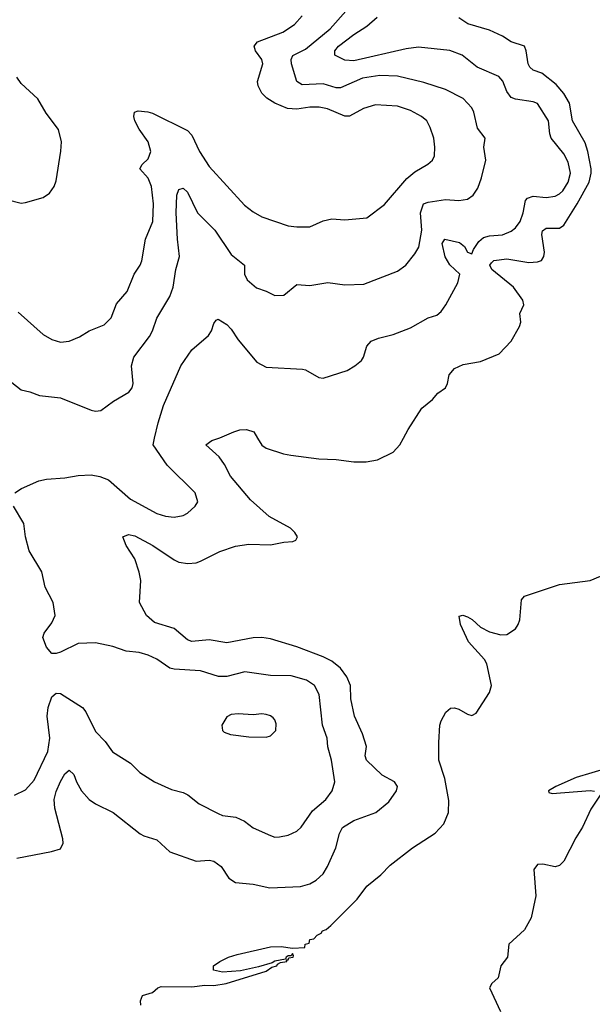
# Model space of a CAD drawing. Header units: inches. Extents: x 1552611 to 1694776, y 811966 to 917215.
# Tile 273 of 549: x 1606783 to 1609401, y 907415 to 911912. Entities that reach past the tile are written whole.
import ezdxf

# ---------------------------------------------------------------- set-up
doc = ezdxf.new("R2010")
doc.units = ezdxf.units.IN
doc.header["$MEASUREMENT"] = 0
doc.layers.add('B6900', color=7, linetype='Continuous')
doc.layers.add('B6901', color=7, linetype='Continuous')

msp = doc.modelspace()

# ---------------------------------------------------------------- linework, layer by layer
at = {"layer": 'B6900', "color": 5}
for points, elevation in [([(1606761.5, 909750), (1606790.9, 909770), (1606870, 909805.4), (1606906.2, 909813.8), (1606990, 909818.9), (1607050, 909830.2), (1607110, 909832.3), (1607150, 909824.7), (1607189.4, 909809.4), (1607290, 909722.2), (1607410, 909656.9), (1607450, 909644.4), (1607490, 909639.5), (1607530, 909646.7), (1607550, 909657.1), (1607586, 909690), (1607597, 909710), (1607585.1, 909750), (1607457.4, 909877.4), (1607393.3, 909970), (1607400, 910000)], 940), ([(1606770, 908082.4), (1606928, 908112), (1606970, 908124), (1606982, 908150), (1606980.5, 908170), (1606943.8, 908310), (1606940.4, 908350), (1606950, 908387), (1606970, 908431.8), (1606990, 908467), (1607010, 908483.8), (1607030, 908464.9), (1607043.2, 908430), (1607066.2, 908390), (1607101.5, 908350), (1607130, 908330.2), (1607210, 908290.2), (1607333.5, 908193.5), (1607350, 908184.2), (1607410, 908166.3), (1607470, 908111.5), (1607590, 908069.1), (1607650, 908072.4), (1607670, 908068.9), (1607703.5, 908043.5), (1607739.5, 907990), (1607770, 907971.6), (1607850, 907963.2), (1607927.3, 907947.3), (1608067.3, 907952.7), (1608110, 907964.6), (1608138.8, 907981.2), (1608170, 908010.2), (1608190, 908044.6), (1608228.1, 908130), (1608244.6, 908195.4), (1608258.2, 908221.8), (1608310, 908253.9), (1608411.2, 908290), (1608470, 908339), (1608505.3, 908390), (1608510.6, 908410), (1608496.8, 908430), (1608440.6, 908460.6), (1608368, 908530), (1608361.6, 908550), (1608368.2, 908591.8), (1608350.6, 908650), (1608313.6, 908730), (1608296.5, 908810), (1608294.5, 908870), (1608278.9, 908910), (1608250.3, 908950.3), (1608210, 908981.6), (1608170, 909000.9), (1608050, 909046.9), (1607930, 909084.6), (1607890, 909090.6), (1607850, 909088.2), (1607730, 909066.3), (1607650, 909079.1), (1607570, 909072.2), (1607550, 909079), (1607490, 909130.5), (1607399.2, 909159.2), (1607362.7, 909190), (1607331.1, 909250), (1607337.2, 909350), (1607330, 909389), (1607309.6, 909449.6), (1607269.4, 909510), (1607255.3, 909550), (1607280.1, 909559.9), (1607310, 909554.6), (1607391.7, 909510), (1607490, 909444.2), (1607510, 909434.7), (1607551.5, 909428.5), (1607590, 909431.1), (1607610, 909438), (1607697.7, 909482.3), (1607770, 909506.9), (1607830, 909515.7), (1607930, 909512.6), (1607990, 909525.3), (1608031.9, 909528.1), (1608045.6, 909534.4), (1608052.3, 909550), (1608040.7, 909570), (1608021.3, 909590), (1607923.2, 909643.2), (1607838.7, 909718.7), (1607747.5, 909827.5), (1607719.8, 909879.8), (1607694.6, 909914.6), (1607633.6, 909970), (1607661.1, 909990), (1607693.4, 910000)], 920), ([(1607870.9, 910000), (1607890, 909968.4), (1607910, 909954.4), (1607989.1, 909929.1), (1608023.2, 909923.2), (1608150, 909906), (1608230, 909902.2), (1608310, 909892.1), (1608367.6, 909892.4), (1608418.9, 909901.1), (1608490, 909936.4), (1608520.5, 909970), (1608537.1, 910000)], 920), ([(1606759, 908370), (1606810, 908394), (1606850, 908438.7), (1606912.4, 908570), (1606921.7, 908630), (1606909.1, 908730), (1606913.7, 908770), (1606930, 908818.4), (1606950, 908836), (1606970, 908834), (1607070.3, 908770), (1607085.2, 908750), (1607130, 908660.3), (1607174.2, 908614.2), (1607207.7, 908567.7), (1607290, 908515.8), (1607333, 908473), (1607398.8, 908430), (1607476.4, 908396.4), (1607530, 908382.6), (1607551.3, 908371.3), (1607603, 908330), (1607690, 908286.5), (1607710, 908277.3), (1607770.8, 908270), (1607810, 908250.4), (1607850, 908221.3), (1607930, 908185.3), (1607950, 908178.7), (1607970, 908179.5), (1608010, 908187), (1608050, 908204.9), (1608070, 908224.4), (1608121.4, 908298.6), (1608182.6, 908350), (1608211.2, 908390), (1608223.1, 908430), (1608208.1, 908530), (1608191.7, 908590), (1608188.7, 908630), (1608168, 908690), (1608152.1, 908830), (1608130.9, 908870), (1608094.8, 908894.8), (1608024.7, 908915.3), (1607930, 908915.9), (1607812.6, 908932.6), (1607730, 908912.1), (1607691.3, 908911.3), (1607610, 908937.8), (1607490, 908944.8), (1607469.9, 908949.9), (1607410, 908991.6), (1607370, 909009.8), (1607330, 909020.7), (1607270, 909027.8), (1607209, 909049), (1607130, 909065.7), (1607050, 909062.5), (1606970, 909023), (1606950, 909016.2), (1606930, 909017.2), (1606905.1, 909045.1), (1606889.6, 909090), (1606895.6, 909110), (1606930, 909157.3), (1606945.1, 909190), (1606936.2, 909250), (1606899.3, 909319.3), (1606884.2, 909390), (1606826.1, 909486.1), (1606809.6, 909550), (1606802, 909610), (1606754.7, 909690)], 940), ([(1607336.8, 907410), (1607335.4, 907430), (1607345.2, 907454.8), (1607390, 907468), (1607415.1, 907490), (1607430, 907495.8), (1607570, 907494.4), (1607630, 907502.3), (1607670, 907500.9), (1607726.6, 907510), (1607910, 907565.4), (1607936.4, 907583.6), (1607959.3, 907590), (1607962, 907598), (1607974.9, 907605.1), (1608004, 907610), (1608002, 907618), (1608010, 907618), (1608013.6, 907626.4), (1608033.2, 907630), (1608035.3, 907635.3), (1608030, 907646), (1608023.6, 907636.4), (1608010, 907636), (1608001, 907630), (1607998.8, 907621.2), (1607949.1, 907610.9), (1607936.7, 907603.3), (1607874.9, 907585.1), (1607792.9, 907567.1), (1607710, 907562), (1607668.7, 907570), (1607669.2, 907590), (1607698, 907610), (1607737.2, 907630), (1607777.2, 907642.8), (1607930, 907677.8), (1607979.1, 907679.1), (1608029.5, 907670.5), (1608086, 907674), (1608088, 907690), (1608106, 907694), (1608109.6, 907710), (1608126.9, 907713.1), (1608142.7, 907730), (1608161, 907739), (1608168, 907750), (1608184.4, 907755.6), (1608205.9, 907774.1), (1608325.3, 907894.7), (1608370, 907954.7), (1608433.3, 908006.7), (1608476.4, 908050), (1608578.3, 908130), (1608683, 908197), (1608721.6, 908238.4), (1608743.1, 908290), (1608744.8, 908344.8), (1608726.4, 908446.4), (1608699.7, 908530), (1608698.3, 908610), (1608704.2, 908690), (1608709.6, 908710), (1608730.9, 908749.1), (1608752.8, 908767.2), (1608770, 908768.9), (1608790, 908762.3), (1608830, 908740.3), (1608850, 908734.4), (1608870, 908744.9), (1608930, 908839.1), (1608939, 908870), (1608918.9, 908970), (1608907.7, 908990), (1608834.3, 909070), (1608798, 909150), (1608792.1, 909187.9), (1608808.2, 909191.8), (1608830, 909184.5), (1608851.9, 909171.9), (1608890, 909137.6), (1608930, 909116), (1608982.7, 909102.7), (1609010, 909104.2), (1609050, 909129.5), (1609062.3, 909150), (1609069.8, 909170), (1609077.4, 909262.6), (1609090, 909279.1), (1609250, 909332.4), (1609390, 909350.7), (1609502.9, 909397.1)], 880), ([(1609470, 908493.1), (1609326.3, 908450), (1609233.7, 908410), (1609200.5, 908390), (1609202, 908382), (1609216.8, 908376.8), (1609390.6, 908390.6), (1609410, 908387.6)], 880), ([(1609436, 908370), (1609394.1, 908305.9), (1609355.9, 908224.1), (1609324.7, 908175.3), (1609270, 908067.7), (1609250, 908048.9), (1609230, 908043.2), (1609174.6, 908054.6), (1609150, 908053.4), (1609133.2, 908030), (1609142.9, 907910), (1609120.8, 907810), (1609090, 907755.3), (1609019.1, 907690), (1609013, 907630), (1608983.1, 907590), (1608970, 907535.3), (1608942, 907510), (1608931.3, 907490), (1608981.1, 907381.1)], 880)]:
    msp.add_lwpolyline(points, dxfattribs=dict(at, elevation=elevation))
at = {"layer": 'B6900', "color": 5, "elevation": 960}
msp.add_lwpolyline([(1607890, 908742), (1607850, 908736.9), (1607782, 908742), (1607750, 908737.7), (1607730, 908726.9), (1607707.4, 908690), (1607710, 908665.5), (1607717.5, 908657.5), (1607747.3, 908647.3), (1607830, 908636.1), (1607910, 908635.3), (1607930, 908640.3), (1607954.4, 908665.6), (1607955.7, 908695.7), (1607950, 908714.5), (1607942.5, 908722.5), (1607930, 908732.6), (1607910, 908738.9)], close=True, dxfattribs=at)
at = {"layer": 'B6901', "color": 5}
for points, elevation in [([(1606718.2, 910278.2), (1606790, 910221.1), (1606830, 910212.4), (1606874.5, 910194.5), (1606970, 910185.3), (1607110, 910128.2), (1607130, 910123.8), (1607153.9, 910126.1), (1607212.3, 910170), (1607282, 910210), (1607297.6, 910230), (1607302.4, 910250), (1607294.7, 910330), (1607304.7, 910370), (1607375.9, 910464.1), (1607389.8, 910490), (1607410, 910548), (1607470, 910648), (1607484.1, 910690), (1607497.2, 910770), (1607513.8, 910830), (1607504.3, 910910), (1607497.8, 911030), (1607501.8, 911110), (1607510, 911136.3), (1607530, 911141.6), (1607550, 911123.8), (1607596.2, 911030), (1607675.2, 910950), (1607750, 910838.5), (1607810.4, 910790), (1607810.4, 910750), (1607823.4, 910723.4), (1607866.3, 910686.3), (1607910, 910672.3), (1607950, 910652.3), (1607990, 910654), (1608050, 910702), (1608110, 910697.6), (1608191.8, 910711.8), (1608270, 910700.9), (1608356.4, 910703.6), (1608510, 910763.6), (1608547.6, 910790), (1608590, 910842.4), (1608607.2, 910872.8), (1608620.6, 910950), (1608615.5, 911030), (1608629, 911071), (1608650, 911078.7), (1608730, 911090.1), (1608790, 911085.3), (1608830, 911091.3), (1608856.2, 911110), (1608877.5, 911142.5), (1608894.2, 911190), (1608913.8, 911270), (1608904.5, 911330), (1608911.5, 911370), (1608875.8, 911415.8), (1608858.7, 911490), (1608849.1, 911509.1), (1608810, 911551.8), (1608730, 911592.5), (1608630, 911624.1), (1608510, 911653.5), (1608430, 911656.2), (1608350, 911644.4), (1608250, 911599.9), (1608230, 911600.9), (1608170, 911618.4), (1608073.7, 911613.7), (1608050, 911628.8), (1608025.8, 911710), (1608024.3, 911730), (1608031.8, 911748.2), (1608090, 911777.4), (1608202.4, 911870), (1608274.4, 911950)], 960), ([(1606776, 910576), (1606890, 910474), (1606930, 910450.4), (1606970, 910439.5), (1607010, 910443.1), (1607057, 910463), (1607100.9, 910490), (1607170, 910517.8), (1607201.8, 910550), (1607225.7, 910614.3), (1607273.7, 910670), (1607306, 910750), (1607333.8, 910790), (1607342.2, 910810), (1607358.2, 910910), (1607391.2, 910990), (1607395, 911070), (1607385.8, 911150), (1607370, 911187.6), (1607333.1, 911230), (1607342.7, 911250), (1607370, 911276.5), (1607382.5, 911310), (1607370, 911354), (1607330, 911411.1), (1607309.8, 911450), (1607305.3, 911470), (1607307.8, 911490), (1607324.2, 911495.8), (1607368.5, 911491.5), (1607390, 911484.2), (1607550, 911406), (1607570, 911384.4), (1607604.5, 911310), (1607650, 911241.5), (1607810, 911064.9), (1607850, 911033.6), (1607890, 911011.3), (1608010, 910970.2), (1608050, 910964.9), (1608110, 910965.8), (1608170, 910993.6), (1608210, 911002.8), (1608270, 910997.6), (1608370, 911006.8), (1608450, 911067.9), (1608553.4, 911186.6), (1608590, 911216.9), (1608648.5, 911251.5), (1608669.5, 911270), (1608679.6, 911290), (1608681.1, 911330), (1608676.4, 911370), (1608660, 911420), (1608644, 911450), (1608619.7, 911470), (1608570, 911496.8), (1608510, 911516.5), (1608410, 911522.4), (1608354.2, 911505.8), (1608290, 911471.5), (1608270, 911470.6), (1608190, 911504.3), (1608152.5, 911512.5), (1608110, 911511.6), (1608050, 911503), (1608006.6, 911506.6), (1607949.7, 911530), (1607913.5, 911553.5), (1607890, 911576.3), (1607872.9, 911610), (1607870.8, 911630), (1607894.2, 911710), (1607890.7, 911730), (1607861.1, 911770), (1607854.4, 911790), (1607869.5, 911810.5), (1607986, 911854), (1608039.8, 911890), (1608074.2, 911930)], 980), ([(1607400, 910000), (1607415.8, 910070), (1607440.1, 910150), (1607519.1, 910330), (1607570, 910403.1), (1607646.9, 910470), (1607660.5, 910490), (1607670, 910524.7), (1607681.2, 910538.8), (1607690, 910544), (1607730, 910519.3), (1607750, 910498.4), (1607781.6, 910450), (1607867.7, 910347.7), (1607910, 910325.3), (1608076.1, 910316.1), (1608090, 910313), (1608150, 910277.1), (1608170, 910274.9), (1608279.3, 910310), (1608315.1, 910330), (1608344.8, 910355.3), (1608355.1, 910370), (1608370, 910420.7), (1608390, 910443.7), (1608423, 910457), (1608490, 910473.8), (1608570, 910504.4), (1608650, 910550.3), (1608690, 910562.6), (1608710, 910578.9), (1608731.4, 910608.6), (1608785.8, 910710), (1608794.7, 910750), (1608750, 910792), (1608728.6, 910828.6), (1608713.5, 910890), (1608726, 910910), (1608793.6, 910893.6), (1608816.1, 910876.1), (1608830, 910850.4), (1608850, 910841.7), (1608857.8, 910862.2), (1608881.3, 910898.7), (1608903.4, 910916.6), (1608930, 910924.5), (1608990, 910929.3), (1609030, 910945.4), (1609050, 910960.3), (1609070.4, 910989.6), (1609084, 911030), (1609094.7, 911085.3), (1609103.6, 911096.4), (1609130, 911105.1), (1609190, 911099.7), (1609230, 911105.8), (1609250, 911115.8), (1609265.1, 911130), (1609290, 911168.9), (1609300.2, 911210), (1609290, 911261.6), (1609270, 911298.5), (1609212.3, 911370), (1609206.1, 911390), (1609199.8, 911450), (1609150, 911529.6), (1609130, 911536.8), (1609050, 911548.6), (1609030, 911556.9), (1609010, 911584.2), (1608990.8, 911630.8), (1608972.5, 911652.5), (1608874.5, 911694.5), (1608806, 911750), (1608750, 911770.7), (1608605.5, 911785.5), (1608550, 911778.7), (1608310, 911723.9), (1608270, 911726.1), (1608224, 911750), (1608224.4, 911770), (1608241, 911790), (1608310, 911844.1), (1608370, 911882.1), (1608416.5, 911923.5)], 940), ([(1608537.1, 910000), (1608559.5, 910040.5), (1608622, 910138), (1608670, 910177.3), (1608694.3, 910205.7), (1608729.6, 910230.4), (1608738.4, 910250), (1608746.6, 910290), (1608770, 910318.4), (1608810, 910337), (1608889.7, 910350.3), (1608974.5, 910385.5), (1609030, 910444), (1609067.6, 910510), (1609073.6, 910530), (1609069.6, 910570), (1609087, 910610), (1609082.4, 910630), (1609039.8, 910690), (1608942, 910770), (1608932.4, 910790), (1608939.1, 910800.9), (1608950, 910811.7), (1609010, 910819.3), (1609110, 910802.1), (1609150, 910805.3), (1609167.8, 910812.2), (1609179.5, 910830), (1609182.5, 910850), (1609169.9, 910930), (1609173.3, 910946.7), (1609190, 910959.8), (1609250, 910959.9), (1609270, 910973.6), (1609331.7, 911070), (1609385.4, 911170), (1609395.9, 911210), (1609395.6, 911230), (1609380.8, 911310), (1609368, 911350), (1609309.9, 911450), (1609295.8, 911530), (1609270, 911575.3), (1609235, 911615), (1609170, 911667.1), (1609130, 911680.5), (1609115, 911695), (1609107.1, 911710), (1609098.1, 911770), (1609090, 911791.2), (1609030, 911809.8), (1608990, 911836.4), (1608930, 911863.1), (1608832.1, 911892.1), (1608790, 911920.3)], 920), ([(1606724, 911090), (1606790, 911074.3), (1606810, 911076), (1606890, 911100.3), (1606920, 911120), (1606941.1, 911150), (1606950, 911176), (1606971, 911311), (1606974.3, 911354.3), (1606960.4, 911410), (1606904.7, 911484.7), (1606865.4, 911550), (1606790, 911620.9), (1606770, 911649.2)], 1020), ([(1607693.4, 910000), (1607698.4, 910001.6), (1607761.4, 910030), (1607790, 910038.2), (1607819.5, 910039.5), (1607852.7, 910030), (1607870.9, 910000)], 920)]:
    msp.add_lwpolyline(points, dxfattribs=dict(at, elevation=elevation))

doc.saveas('drawing.dxf')
